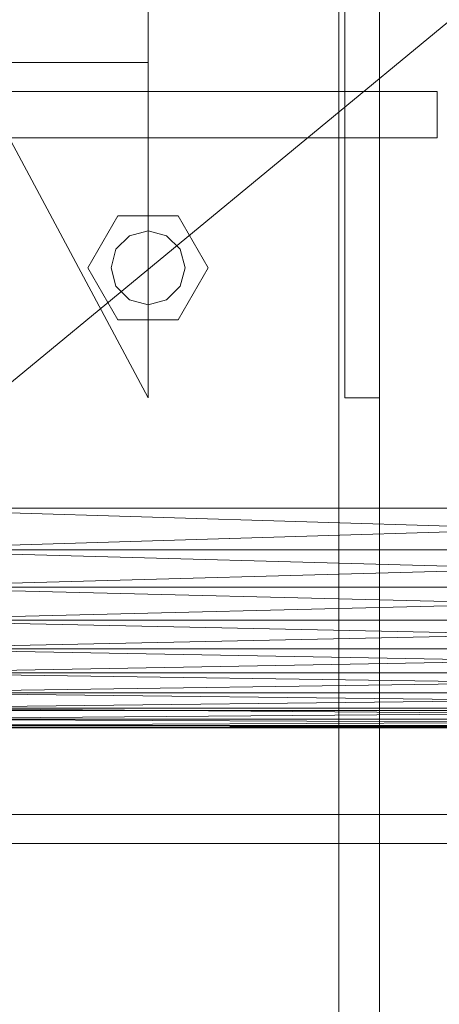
# Model space of a CAD drawing. Header units: millimetres. Extents: x -2233 to 61924, y -68080 to 6847.
# Tile 389 of 656: x 1508 to 1580, y -33416 to -33246. Entities that reach past the tile are written whole.
import ezdxf

# ---------------------------------------------------------------- set-up
doc = ezdxf.new("R2010")
doc.units = ezdxf.units.MM
for name, color, linetype, lineweight in [('COTAS_O', 1, 'Continuous', 0), ('frontal_C03', 7, 'Continuous', 0), ('frontal_secador', 7, 'Continuous', 0)]:
    doc.layers.add(name, color=color, linetype=linetype, lineweight=lineweight)
doc.dimstyles.new('R19_100', dxfattribs={"dimtxt": 250, "dimasz": 150, "dimexe": 150, "dimexo": 80, "dimgap": 100, "dimtad": 1, "dimtih": 1, "dimtoh": 1, "dimdsep": 46, "dimcen": 0.09, "dimadec": 0, "dimazin": 0, "dimtfac": 1, "dimtdec": 4, "dimtofl": 0, "dimtmove": 0, "dimatfit": 3, "dimfxl": 1, "dimtolj": 1, "dimtzin": 0, "dimarcsym": 0})

# ---------------------------------------------------------------- blocks, each defined once
blk = doc.blocks.new('DIM_R28_52')
at = {"layer": 'COTAS_O'}
for p, q in [((-1725, -33700), (-1575, -33655)), ((1725, -33700), (1575, -33655)), ((-1725, -34400), (-1725, -33700)), ((-1725, -33700), (1725, -33700)), ((-1725, -33700), (-1575, -33745)), ((1725, -33700), (1575, -33745)), ((1725, -34400), (1725, -33700))]:
    blk.add_line(p, q, dxfattribs=at)
blk.add_text('3450 O', height=250, dxfattribs=at).set_placement((0, -33600))

msp = doc.modelspace()

# ---------------------------------------------------------------- linework, layer by layer
at = {"layer": 'frontal_C03'}
for p, q in [((1563, -35975), (1563, -32996.942)), ((1570, -35975), (1570, -32996.942)), ((1530, -33203.434), (1530, -33253.434)), ((1530, -33311.434), (1475, -33208.434)), ((1530, -33208.434), (1530, -33311.434)), ((1564, -33311.434), (1564, -33208.434)), ((1570, -33311.434), (1570, -33208.434)), ((1530, -33253.434), (-1530, -33253.434)), ((1530, -33253.434), (1530, -33258.434)), ((1530, -33258.434), (-1530, -33258.434)), ((1480, -33258.434), (1580, -33258.434)), ((1580, -33266.434), (1580, -33258.434)), ((1480, -33266.434), (1580, -33266.434)), ((1497, -33266.434), (1563, -33266.434)), ((1563, -33266.434), (1570, -33266.434)), ((1563, -35975), (1563, -33266.434)), ((1570, -35975), (1570, -33266.434)), ((1519.6, -33288.934), (1524.8, -33279.927)), ((1524.8, -33279.927), (1535.2, -33279.927)), ((1535.2, -33279.927), (1540.4, -33288.934)), ((1524.457, -33285.734), (1526.8, -33283.391)), ((1526.8, -33283.391), (1530, -33282.534)), ((1530, -33282.534), (1533.2, -33283.391)), ((1533.2, -33283.391), (1535.543, -33285.734)), ((1523.6, -33288.934), (1524.457, -33285.734)), ((1535.543, -33285.734), (1536.4, -33288.934)), ((1524.8, -33297.94), (1519.6, -33288.934)), ((1524.457, -33292.134), (1523.6, -33288.934)), ((1540.4, -33288.934), (1535.2, -33297.94)), ((1536.4, -33288.934), (1535.543, -33292.134)), ((1526.8, -33294.476), (1524.457, -33292.134)), ((1535.543, -33292.134), (1533.2, -33294.476)), ((1530, -33295.334), (1526.8, -33294.476)), ((1533.2, -33294.476), (1530, -33295.334)), ((1535.2, -33297.94), (1524.8, -33297.94)), ((1570, -33311.434), (1564, -33311.434))]:
    msp.add_line(p, q, dxfattribs=at)
at = {"layer": 'frontal_secador'}
for p, q in [((1715, -33136.5), (1480, -33330.5)), ((1715, -33337.72), (1480, -33330.5)), ((1715, -33330.5), (1480, -33330.5)), ((1715, -33330.5), (1480, -33337.72)), ((1715, -33344.18), (1480, -33337.72)), ((1715, -33337.72), (1480, -33337.72)), ((1715, -33337.72), (1480, -33344.18)), ((1715, -33349.88), (1480, -33344.18)), ((1715, -33344.18), (1480, -33344.18)), ((1715, -33344.18), (1480, -33349.88)), ((1715, -33354.82), (1480, -33349.88)), ((1715, -33349.88), (1480, -33349.88)), ((1715, -33349.88), (1480, -33354.82)), ((1715, -33359), (1480, -33354.82)), ((1715, -33354.82), (1480, -33354.82)), ((1715, -33354.82), (1480, -33359)), ((1715, -33362.42), (1480, -33359)), ((1715, -33359), (1480, -33359)), ((1715, -33359), (1480, -33362.42)), ((1715, -33365.08), (1480, -33362.42)), ((1715, -33362.42), (1480, -33362.42)), ((1715, -33362.42), (1480, -33365.08)), ((1715, -33366.98), (1480, -33365.08)), ((1715, -33365.08), (1480, -33365.08)), ((1715, -33365.08), (1480, -33366.98)), ((1440, -33365.5), (1710, -33365.5)), ((1715, -33368.12), (1480, -33366.98)), ((1715, -33366.98), (1480, -33366.98)), ((1715, -33366.98), (1480, -33368.12)), ((1715, -33368.5), (1480, -33368.12)), ((1715, -33368.12), (1480, -33368.12)), ((1715, -33368.12), (1480, -33368.5)), ((1480, -33368.5), (1715, -33368.5)), ((1325, -33383.5), (2125, -33383.5)), ((1440, -33383.5), (1710, -33383.5)), ((1325, -33388.5), (2125, -33388.5))]:
    msp.add_line(p, q, dxfattribs=at)

# ---------------------------------------------------------------- dimensions: what is measured, and where the dimension line sits
at = {"layer": 'COTAS_O'}
dim = msp.add_aligned_dim(p1=(-1725, -34400), p2=(1725, -34400), distance=700, text='<> O', dimstyle='R19_100', dxfattribs=at)
dim.commit()
dim.dimension.update_dxf_attribs({"geometry": 'DIM_R28_52', "text_midpoint": (0, -33700)})

doc.saveas('drawing.dxf')
